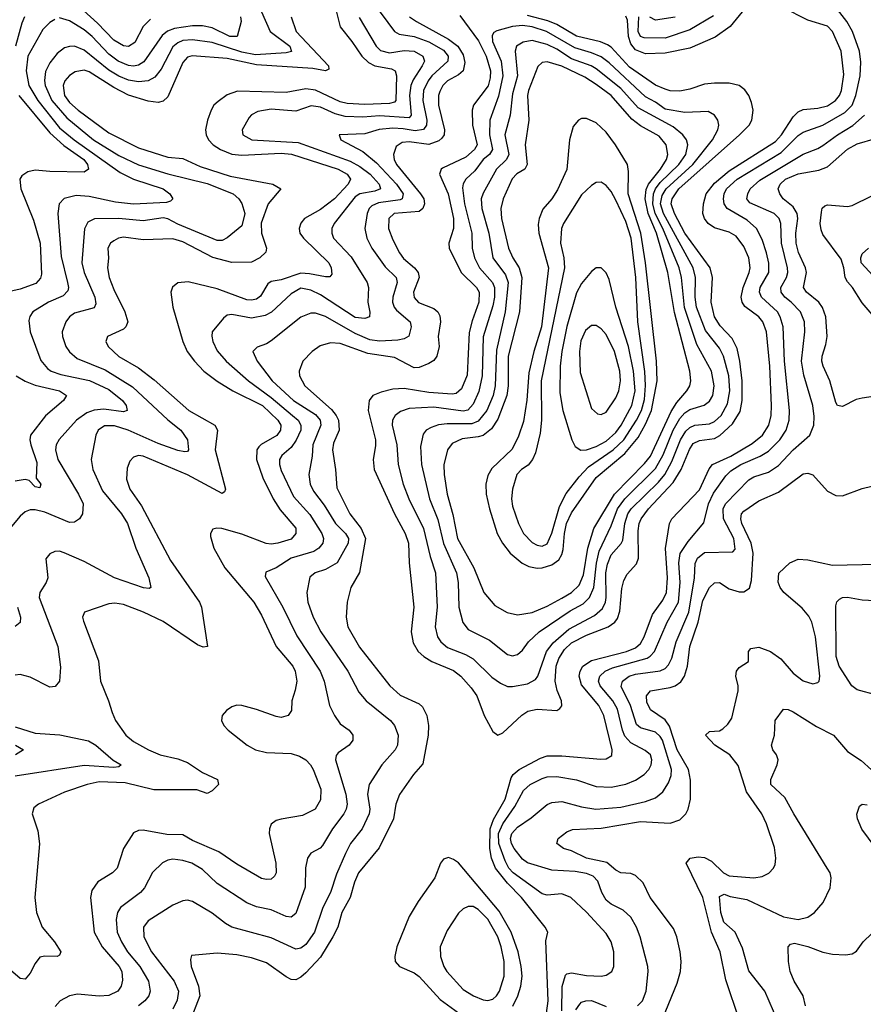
# Model space of a CAD drawing. Header units: inches. Extents: x 990535 to 1117859, y 769386 to 892122.
# Tile 391 of 656: x 1092648 to 1096075, y 781856 to 785858. Entities that reach past the tile are written whole.
import ezdxf

# ---------------------------------------------------------------- set-up
doc = ezdxf.new("R2010")
doc.units = ezdxf.units.IN
doc.header["$MEASUREMENT"] = 0
doc.layers.add('B0798', color=7, linetype='Continuous')

msp = doc.modelspace()

# ---------------------------------------------------------------- linework, layer by layer
at = {"layer": 'B0798', "color": 5}
for points, elevation in [([(1093179.8, 785860.2), (1093149.8, 785830.2), (1093115, 785765), (1093090, 785748.6), (1093070, 785751.1), (1093030, 785775.4), (1092963.4, 785843.4), (1092850, 785947.6)], 2720), ([(1094085, 785925), (1094171, 785810), (1094190, 785799.1), (1094250, 785789.8), (1094310, 785767.6), (1094370, 785733.9), (1094388.3, 785710), (1094386.8, 785690), (1094322.6, 785630), (1094307.2, 785610), (1094287.7, 785570), (1094285.1, 785530), (1094301.4, 785450), (1094300.8, 785430), (1094288.6, 785411.4), (1094253.8, 785406.2), (1094205, 785415), (1094163.3, 785416.7), (1094108.7, 785411.3), (1094050, 785393.7), (1093946, 785390), (1093952.9, 785370), (1094042.1, 785322.1), (1094096.6, 785276.6), (1094178.8, 785190), (1094205.8, 785150), (1094201.2, 785130), (1094193.7, 785126.3), (1094105.8, 785114.2), (1094078.3, 785101.7), (1094067.1, 785090), (1094059.9, 785070), (1094049.5, 785010), (1094058.3, 784970), (1094078.8, 784930), (1094133, 784853), (1094176.9, 784810), (1094181.8, 784790), (1094163.6, 784730), (1094162.8, 784710), (1094169.1, 784690), (1094178.1, 784678.1), (1094233.9, 784630), (1094238, 784610), (1094228.4, 784571.6), (1094210, 784560.5), (1094184.2, 784555.8), (1094110, 784550.9), (1094070, 784557.2), (1094010, 784582.2), (1093890, 784652), (1093850, 784665), (1093830, 784665.9), (1093790, 784649), (1093670, 784553), (1093650, 784540.3), (1093613, 784527), (1093594.9, 784510), (1093612.5, 784470), (1093673, 784390), (1093759.9, 784310), (1093850, 784253.1), (1093868.4, 784230), (1093870.5, 784210), (1093838.9, 784130), (1093835.7, 784084.3), (1093822.3, 784010), (1093827.6, 783970), (1093841.6, 783941.6), (1093885.3, 783885.3), (1093931, 783811), (1093971.3, 783770), (1093983.8, 783750), (1093981.9, 783730), (1093938.1, 783650), (1093890, 783623.8), (1093847.8, 783610), (1093827.1, 783592.9), (1093814.8, 783530), (1093817.7, 783490), (1093839.6, 783430), (1093871.1, 783370), (1093980.4, 783210), (1094025.5, 783125.5), (1094055.2, 783090), (1094153.8, 783010), (1094170.2, 782990), (1094185.3, 782950), (1094182.8, 782910), (1094173.7, 782890), (1094118.3, 782830), (1094068.1, 782750), (1094060.8, 782710), (1094070.6, 782650), (1094067.9, 782630), (1094038.4, 782570), (1093991.7, 782510), (1093970.7, 782469.3), (1093935.2, 782384.8), (1093910.1, 782310), (1093879, 782250), (1093845.7, 782150), (1093810, 782099.9), (1093790, 782084.7), (1093770, 782080.7), (1093670, 782126), (1093510, 782169.9), (1093484.4, 782184.4), (1093430, 782227), (1093350, 782274), (1093330, 782279.8), (1093310, 782277.2), (1093270, 782258.6), (1093170, 782195.4), (1093150.9, 782170), (1093151.7, 782130), (1093182.8, 782070), (1093276, 781950), (1093292.4, 781910), (1093287.6, 781872.4), (1093270, 781836.2)], 2860), ([(1093629.6, 785890), (1093665.3, 785810), (1093745.1, 785750), (1093751.6, 785728.4), (1093730, 785722.7), (1093605.2, 785714.8), (1093550, 785726.5), (1093430, 785765.6), (1093350, 785775.9), (1093310, 785772.9), (1093290, 785764.3), (1093270, 785747.7), (1093222.6, 785657.4), (1093196.3, 785623.8), (1093170, 785609.9), (1093130, 785605.9), (1093090, 785612.3), (1093050, 785628.8), (1093010, 785652.9), (1092910, 785734.8), (1092870.1, 785749.9), (1092850, 785749.3), (1092830, 785743.4), (1092799.7, 785720.3), (1092770, 785682), (1092753.2, 785646.8), (1092748.6, 785611.4), (1092751.4, 785590), (1092778.5, 785530), (1092839.2, 785459.2), (1092948, 785370), (1093050, 785305.9), (1093130, 785268.4), (1093250, 785231.9), (1093410, 785192.5), (1093514.7, 785150), (1093537.6, 785130), (1093550, 785110.3), (1093562.9, 785070), (1093550, 785019.6), (1093490, 784971.1), (1093470, 784961.2), (1093450, 784960.2), (1093290, 785026.3), (1093250, 785048.7), (1093230, 785052.5), (1093150, 785039.9), (1093050, 785049.6), (1092951.5, 785048.5), (1092924.9, 785035.1), (1092911.4, 785008.6), (1092900.1, 784870), (1092909.3, 784830), (1092952.9, 784730), (1092957.3, 784702.7), (1092950, 784687.2), (1092870, 784664.9), (1092850.2, 784650), (1092835.3, 784630), (1092820.9, 784590), (1092821.6, 784570), (1092835.3, 784530), (1092850, 784507.6), (1092881.3, 784481.3), (1092995.5, 784435.5), (1093106.1, 784366.1), (1093250, 784231.7), (1093303, 784190), (1093329.5, 784150), (1093334.2, 784110), (1093330, 784103.1), (1093318.6, 784101.4), (1093290, 784106.6), (1093210, 784135.4), (1093088.2, 784190), (1093032.6, 784207.4), (1092992.1, 784207.9), (1092966, 784190), (1092957, 784170), (1092938.5, 784070), (1092944.6, 784030), (1092983.6, 783943.6), (1093060.8, 783850), (1093086, 783810), (1093119.5, 783710), (1093172.9, 783590), (1093180.5, 783550), (1093173.7, 783546.3), (1093150.9, 783549.1), (1093033.1, 783590), (1092910, 783655.4), (1092828.2, 783691.8), (1092810, 783697.6), (1092790, 783697), (1092770, 783687), (1092753.8, 783666.2), (1092761.6, 783590), (1092755.9, 783570), (1092729.2, 783530), (1092727, 783510), (1092803.2, 783310), (1092813.8, 783226.2), (1092810, 783169.3), (1092792.2, 783147.8), (1092770, 783145.7), (1092690, 783185.3), (1092650, 783196), (1092630, 783193.7)], 2760), ([(1093929, 785910), (1093950, 785828.6), (1093997.4, 785770), (1094037.7, 785710), (1094064.4, 785684.4), (1094090, 785670.7), (1094158.1, 785658.1), (1094173.6, 785650), (1094178.3, 785630), (1094175.5, 785530), (1094170, 785522.8), (1094150, 785517.4), (1094050, 785513.7), (1093977.9, 785517.9), (1093950, 785524.4), (1093850, 785571), (1093810, 785576.6), (1093730, 785562.6), (1093532.1, 785567.9), (1093490, 785552.3), (1093454.1, 785525.9), (1093437.1, 785510), (1093425, 785490), (1093410.5, 785449.5), (1093402.9, 785410), (1093405, 785390), (1093415.1, 785370), (1093434.4, 785350), (1093463.4, 785330), (1093510, 785312.1), (1093550, 785307.5), (1093710, 785315.4), (1093751.5, 785311.5), (1093942.2, 785250), (1093977.5, 785230), (1093991.4, 785210), (1093981.7, 785190), (1093927.3, 785130), (1093870, 785086.9), (1093804.9, 785050), (1093790, 785031.3), (1093783.5, 785010), (1093785.4, 784990), (1093801.3, 784970), (1093903.7, 784870), (1093913.1, 784850), (1093915.8, 784824.2), (1093907.2, 784812.8), (1093890, 784812.5), (1093825.7, 784825.7), (1093790, 784827.4), (1093710, 784800.8), (1093670, 784794.3), (1093655.4, 784784.6), (1093625.8, 784734.2), (1093610, 784722.4), (1093590, 784717.6), (1093570, 784719.2), (1093450, 784764.3), (1093332.3, 784792.3), (1093290, 784788.3), (1093268.9, 784771.1), (1093262, 784750), (1093270.1, 784690), (1093310.7, 784550), (1093327.7, 784510), (1093357.6, 784470), (1093396.4, 784430), (1093449.5, 784389.5), (1093513.1, 784350), (1093634.1, 784290), (1093696.9, 784230), (1093708.4, 784210), (1093707.3, 784190), (1093692.5, 784167.5), (1093628.2, 784131.8), (1093618.6, 784121.4), (1093610.5, 784109.5), (1093609.3, 784070), (1093635.8, 783995.8), (1093678.1, 783910), (1093705.5, 783865.5), (1093770, 783792), (1093770, 783769.8), (1093750, 783746.9), (1093697, 783730), (1093670, 783726.9), (1093649.3, 783729.3), (1093550, 783766.4), (1093469.5, 783790.5), (1093448.3, 783791.7), (1093433, 783787), (1093423.2, 783770), (1093422.9, 783757.1), (1093436.8, 783710), (1093480.6, 783630), (1093598.7, 783490), (1093630, 783438), (1093690.1, 783310), (1093757.6, 783230), (1093766.6, 783210), (1093773.8, 783170), (1093767.3, 783132.7), (1093752.7, 783090), (1093751.8, 783050), (1093739, 783030), (1093710, 783022.5), (1093690, 783026), (1093610, 783054.5), (1093550, 783071), (1093530, 783071.4), (1093510, 783064.7), (1093488, 783050), (1093470.5, 783030), (1093467, 783010), (1093476.5, 782990), (1093494.9, 782970), (1093571.2, 782910), (1093605.3, 782890), (1093650, 782879.6), (1093750, 782875.2), (1093784.3, 782864.3), (1093810, 782850.1), (1093829.5, 782830), (1093839.8, 782810), (1093871.2, 782730), (1093870, 782687.3), (1093847.6, 782650), (1093796.5, 782623.5), (1093710, 782609.1), (1093690, 782602.9), (1093670, 782588), (1093662.3, 782570), (1093661.1, 782550), (1093688.8, 782430), (1093689.3, 782390.7), (1093683, 782377), (1093670, 782364.8), (1093650, 782362.9), (1093630, 782367.3), (1093530, 782425.2), (1093456.4, 782476.4), (1093350, 782521.8), (1093310, 782545.6), (1093245.7, 782545.7), (1093150, 782564.5), (1093130, 782563.2), (1093110, 782552.9), (1093070.1, 782489.9), (1093044.2, 782410), (1093024.6, 782390), (1092965.6, 782354.4), (1092941.5, 782318.5), (1092935.1, 782290), (1092951, 782150), (1092982.7, 782090), (1093052.1, 782010), (1093062.7, 781990), (1093066.1, 781953.9), (1093060.1, 781930), (1093046.2, 781910), (1093010, 781892.5), (1092970.1, 781889.9), (1092883, 781897), (1092850, 781890), (1092811.8, 781870), (1092792.2, 781847.8)], 2820), ([(1094435.4, 785875.4), (1094511.8, 785771.8), (1094542.1, 785710), (1094559.7, 785650), (1094558.8, 785621.2), (1094550.4, 785589.6), (1094491.9, 785510), (1094486.4, 785490), (1094487.9, 785430), (1094506.3, 785350), (1094495.4, 785330), (1094460.5, 785299.5), (1094365.8, 785254.2), (1094360.1, 785250), (1094352.9, 785230), (1094388.4, 785150), (1094409.8, 785050), (1094410.4, 785009.6), (1094390.7, 784950), (1094393, 784930), (1094441.6, 784830), (1094503.4, 784770), (1094514.6, 784750), (1094513.2, 784710), (1094485.5, 784634.5), (1094474, 784586), (1094466.1, 784413.9), (1094442.5, 784357.5), (1094420.9, 784339.1), (1094404.2, 784335.8), (1094310, 784343.3), (1094210, 784358.4), (1094164.2, 784355.8), (1094115.6, 784344.4), (1094082.2, 784330), (1094067.1, 784310), (1094063.4, 784270), (1094093.2, 784150), (1094093.8, 784126.2), (1094083.1, 784070), (1094088, 784030), (1094170.1, 783850.1), (1094214.3, 783770), (1094227.2, 783730), (1094229.6, 783650), (1094248.3, 783470), (1094238.6, 783370), (1094245.8, 783325.8), (1094266.2, 783290), (1094289.2, 783269.2), (1094322.3, 783250), (1094410, 783212.6), (1094439.2, 783190), (1094482.5, 783142.5), (1094505, 783110), (1094534, 783030), (1094570, 782964.4), (1094590, 782950.3), (1094610, 782959.7), (1094688, 783032), (1094712.3, 783047.7), (1094750, 783055.2), (1094829.2, 783050.8), (1094842.1, 783057.9), (1094850.4, 783069.6), (1094848.3, 783090), (1094831.3, 783131.3), (1094823.6, 783170), (1094827.8, 783230), (1094838.3, 783261.7), (1094861.6, 783298.4), (1094890, 783325.3), (1094950, 783357.1), (1095037.7, 783390), (1095065.6, 783410), (1095075.7, 783424.3), (1095086.3, 783453.7), (1095094.4, 783545.6), (1095101.7, 783578.3), (1095115.9, 783604.1), (1095153.2, 783646.8), (1095161.2, 783670), (1095159.7, 783780.3), (1095164.4, 783810), (1095172.8, 783830), (1095202.5, 783870), (1095302.7, 783977.3), (1095335, 784030), (1095368.3, 784111.7), (1095384.3, 784135.7), (1095410, 784148), (1095470, 784156.1), (1095492.3, 784167.7), (1095544.1, 784215.9), (1095574.2, 784265.8), (1095583.2, 784310), (1095582.7, 784390), (1095573.9, 784470), (1095562.1, 784522.1), (1095542.1, 784562.1), (1095493.2, 784613.2), (1095470.9, 784650.9), (1095457.3, 784710), (1095461.6, 784810), (1095452.3, 784850), (1095350, 784990.6), (1095307.2, 785070), (1095294.5, 785110), (1095298.3, 785130), (1095325.6, 785170), (1095571.4, 785390), (1095610.5, 785430), (1095622.4, 785450), (1095627.2, 785490), (1095621.3, 785521.3), (1095609.9, 785549.9), (1095593.5, 785573.5), (1095569.9, 785589.9), (1095530, 785600.5), (1095470, 785600.7), (1095430, 785596.1), (1095370, 785576.1), (1095330, 785568), (1095290, 785569.5), (1095270, 785575.1), (1095230, 785591.7), (1095124.5, 785664.5), (1095050, 785746.6), (1095036, 785756), (1095007.4, 785767.4), (1094910, 785790.5), (1094830, 785837.9), (1094793, 785853), (1094710, 785874.5)], 2920), ([(1094783.7, 781790), (1094794.5, 781870), (1094785.8, 782114.2), (1094793, 782150), (1094783.1, 782170), (1094686.9, 782290), (1094630, 782348.7), (1094580.2, 782410), (1094563.8, 782450), (1094557.6, 782490), (1094558.8, 782570), (1094573.1, 782606.9), (1094620.1, 782690), (1094643.9, 782776.1), (1094652.2, 782790), (1094677, 782810), (1094763.3, 782856.7), (1094790, 782865.6), (1094850, 782865.8), (1095008, 782852), (1095030, 782853.5), (1095052.7, 782867.3), (1095054.3, 782890), (1095021.2, 783030), (1095000.9, 783070), (1094930, 783154.9), (1094920.4, 783190), (1094924, 783210), (1094936.1, 783230), (1094970, 783253.2), (1095113.2, 783290), (1095150, 783304.8), (1095170, 783322.7), (1095184.9, 783350), (1095219.1, 783440.9), (1095260.6, 783499.4), (1095274.7, 783530), (1095279.6, 783590), (1095270.8, 783709.2), (1095287.9, 783810), (1095297.1, 783830), (1095410, 783947.8), (1095448.1, 784031.9), (1095462.6, 784050), (1095536.4, 784083.6), (1095623.8, 784136.2), (1095664.9, 784170), (1095691.5, 784210), (1095701, 784250), (1095702.1, 784290), (1095695.6, 784450), (1095681, 784590), (1095666.4, 784630), (1095650.2, 784650.2), (1095593, 784693), (1095582.9, 784710), (1095578.9, 784730), (1095586.4, 784770), (1095611.5, 784830), (1095615, 784850), (1095609.5, 784890), (1095590, 784936.8), (1095557.8, 784977.8), (1095530, 784994.3), (1095470, 785011.5), (1095444.5, 785030), (1095429.7, 785049.7), (1095423.5, 785070), (1095425, 785110), (1095436.7, 785150), (1095470, 785194), (1095530, 785243.6), (1095717.5, 785362.5), (1095742.7, 785390), (1095790, 785463.8), (1095810, 785483.4), (1095830, 785493.3), (1095890, 785498.2), (1095930, 785507.5), (1095962.5, 785530), (1095978, 785550), (1095986.2, 785570), (1095995.5, 785635.5), (1095984.4, 785730), (1095950, 785810.6), (1095930, 785831.3), (1095850, 785855.6), (1095747.5, 785907.5)], 2880), ([(1094850.2, 781830), (1094851.7, 781928.3), (1094865, 781975), (1094870, 781980.6), (1094890, 781984.5), (1094950, 781973.3), (1095010, 781970.7), (1095030, 781974.4), (1095053.2, 781990), (1095061.7, 782010), (1095061.7, 782070), (1095050, 782109.7), (1095030, 782144.1), (1094950, 782230.6), (1094886.2, 782290), (1094850, 782305.7), (1094790, 782300.4), (1094770, 782305.9), (1094651.9, 782390), (1094634.8, 782410), (1094619.7, 782439.7), (1094594.7, 782510), (1094593.1, 782550), (1094610, 782589.2), (1094659.7, 782660.3), (1094694.3, 782725.7), (1094722, 782750), (1094770, 782774.5), (1094790, 782781), (1094830, 782781.6), (1094910, 782768.1), (1094990, 782740.8), (1095050, 782738.9), (1095110, 782751.1), (1095150, 782767.1), (1095184.2, 782790), (1095203.4, 782810), (1095213.7, 782830), (1095216.2, 782850), (1095209.8, 782870), (1095188.2, 782888.2), (1095130, 782919.2), (1095106.4, 782946.4), (1095096.3, 782970), (1095075.9, 783055.9), (1095057, 783090), (1095006.3, 783150), (1094999, 783170), (1095003.9, 783190), (1095026.1, 783210), (1095056.2, 783223.8), (1095196.3, 783263.7), (1095209.2, 783270.8), (1095226.9, 783290), (1095277.8, 783410), (1095323.8, 783490), (1095330.2, 783570), (1095325, 783650), (1095331.3, 783688.7), (1095363, 783737), (1095427.2, 783812.8), (1095446.5, 783890), (1095466.7, 783933.3), (1095516.4, 784003.6), (1095536.2, 784023.8), (1095577.5, 784050), (1095656.4, 784083.6), (1095690, 784104.2), (1095735.8, 784150), (1095761.5, 784190), (1095773.3, 784230), (1095775.3, 784270), (1095754.2, 784470), (1095749.2, 784610), (1095737.4, 784650), (1095725.8, 784670), (1095661.1, 784730), (1095653.3, 784750), (1095656.5, 784770), (1095690.7, 784830), (1095691.6, 784868.4), (1095681.9, 784910), (1095664.5, 784964.5), (1095640.7, 785010), (1095603, 785043), (1095522.1, 785090), (1095509.4, 785110), (1095506.9, 785130), (1095509.1, 785150), (1095519.1, 785170), (1095562.1, 785210), (1095741.6, 785318.4), (1095810, 785386.8), (1095830, 785400.3), (1095910, 785428.9), (1095999.2, 785480.8), (1096030, 785510), (1096045, 785550), (1096061.4, 785630), (1096064.8, 785684.8), (1096059.9, 785730), (1096030.7, 785810), (1096007.4, 785850), (1095970, 785900.1)], 2860), ([(1095582.3, 785890), (1095533.6, 785830), (1095472.9, 785787.1), (1095370, 785742.6), (1095270, 785722.6), (1095190, 785718.9), (1095150, 785735.3), (1095130, 785760.3), (1095120.5, 785790), (1095116.3, 785856.3), (1095110, 785872)], 2880), ([(1095465.9, 785874.1), (1095370, 785816.2), (1095270, 785783.6), (1095184.9, 785784.9), (1095170, 785789.5), (1095160.5, 785810), (1095162.6, 785870)], 2860), ([(1092790, 785859.4), (1092770, 785846.6), (1092741.2, 785818.8), (1092681, 785710), (1092673.6, 785650), (1092684.5, 785590), (1092720.9, 785530), (1092810, 785419.1), (1092869.3, 785370), (1093056.4, 785236.4), (1093110, 785210.4), (1093231.1, 785170), (1093257.6, 785150), (1093270.3, 785130), (1093260, 785120), (1093244.8, 785115.2), (1093110, 785108.2), (1093036.7, 785116.7), (1092930, 785139.9), (1092877, 785143), (1092828.9, 785131.1), (1092808.4, 785110), (1092803.1, 785070), (1092815.8, 784895.8), (1092842.6, 784790), (1092846.3, 784770), (1092843.8, 784756.2), (1092824.3, 784735.7), (1092765.2, 784710), (1092701.2, 784670), (1092688.5, 784651.5), (1092684.8, 784635.2), (1092690.1, 784590), (1092733.3, 784473.3), (1092760.3, 784440.3), (1092775.5, 784430), (1092815.4, 784415.4), (1092931.1, 784391.1), (1093010, 784355.6), (1093065.4, 784310), (1093080.4, 784290), (1093084, 784270), (1093070, 784264.3), (1092990, 784275.7), (1092950, 784270.6), (1092919.9, 784260.1), (1092879.1, 784230), (1092808.1, 784151.9), (1092796.6, 784130), (1092792.7, 784110), (1092802.5, 784070), (1092886.8, 783930), (1092905, 783890), (1092902.5, 783850), (1092890.7, 783829.3), (1092870, 783815.9), (1092850, 783814.3), (1092750, 783855.8), (1092710, 783866.6), (1092690, 783866.6), (1092670, 783858), (1092650, 783840.2), (1092607.8, 783790)], 2740), ([(1093750.1, 785870), (1093771.3, 785810), (1093902.1, 785670), (1093903, 785657), (1093890.4, 785649.6), (1093839.1, 785659.1), (1093610, 785674.2), (1093490, 785700), (1093348.3, 785711.7), (1093330, 785705.8), (1093310, 785683.9), (1093250, 785544.8), (1093230, 785527.2), (1093210, 785522), (1093170, 785526.9), (1093090, 785551.2), (1093030, 785582.2), (1092930, 785646.4), (1092910, 785653), (1092873.8, 785646.2), (1092850, 785631.1), (1092831.7, 785610), (1092824.2, 785590), (1092830.1, 785550), (1092850, 785521.6), (1092885.1, 785490), (1093010, 785397.6), (1093130, 785337.1), (1093250, 785299.2), (1093310, 785293.6), (1093380.8, 785260.8), (1093502.6, 785222.6), (1093675.5, 785190), (1093709, 785170), (1093657.2, 785110), (1093629.4, 785030.6), (1093630, 784990), (1093650.5, 784930), (1093647.1, 784912.9), (1093624, 784890), (1093590, 784873), (1093510, 784871), (1093431.9, 784891.9), (1093310, 784954.9), (1093270, 784968), (1093150, 784963.6), (1093070, 784974.7), (1093049.7, 784970.3), (1093030, 784959.6), (1093017.1, 784950), (1093005.6, 784930), (1093009.2, 784889.2), (1093005.1, 784850), (1093011.7, 784810), (1093030, 784761.3), (1093075.4, 784670), (1093086.7, 784630), (1093079, 784610), (1093070, 784600.3), (1093004.2, 784570), (1092998, 784550), (1093007.3, 784530), (1093050, 784489.6), (1093130, 784443.6), (1093193.9, 784393.9), (1093334.4, 784270), (1093441.2, 784210), (1093452, 784190), (1093442.2, 784110), (1093483.5, 783950), (1093480.3, 783939.7), (1093470, 783931.8), (1093330, 784007.7), (1093150, 784084.7), (1093130, 784087), (1093110, 784080.4), (1093095.8, 784064.2), (1093084.9, 784035.1), (1093081.7, 783990), (1093095.5, 783950), (1093142.4, 783882.4), (1093260.3, 783660.3), (1093378, 783490), (1093386.5, 783470), (1093410.1, 783309.9), (1093392.8, 783307.2), (1093370, 783317.2), (1093230, 783412.3), (1093151, 783450), (1093070, 783481.7), (1093033.7, 783486.3), (1093010, 783484), (1092910.8, 783450), (1092903.2, 783430), (1092906.4, 783413.6), (1092967.8, 783252.2), (1092976.6, 783170), (1093009.2, 783090), (1093022.8, 783042.8), (1093037.3, 783010), (1093079.2, 782950), (1093110, 782923.7), (1093171.5, 782890), (1093218.3, 782870), (1093290, 782853.5), (1093330, 782838.7), (1093390, 782798.4), (1093452, 782770), (1093455.2, 782750), (1093430, 782723.9), (1093410, 782713.2), (1093367.3, 782727.3), (1093192.7, 782727.3), (1093076.2, 782756.2), (1092970, 782759.9), (1092921.3, 782750), (1092830, 782717.9), (1092724.4, 782670), (1092705.4, 782654.6), (1092698, 782630), (1092721.6, 782561.6), (1092728.2, 782508.2), (1092709.5, 782290), (1092715.6, 782230), (1092739.5, 782170), (1092789.5, 782110), (1092814.4, 782070), (1092810, 782055.6), (1092800.7, 782050), (1092750, 782051.5), (1092730, 782047.7), (1092710, 782022.5), (1092690, 781982.6), (1092670, 781958.5), (1092650, 781960.6), (1092610, 781994.8)], 2780), ([(1092667.9, 785870), (1092656.5, 785843.5), (1092631.3, 785750)], 2720), ([(1093544.6, 785870), (1093547.3, 785850), (1093531.5, 785790), (1093501.5, 785790), (1093430, 785824.7), (1093390, 785833.4), (1093350, 785833.5), (1093277.3, 785822.7), (1093248.9, 785811.1), (1093226.3, 785793.7), (1093152.6, 785687.4), (1093130, 785672.7), (1093110, 785668.7), (1093090, 785671.3), (1093048.4, 785690), (1093010, 785718.1), (1092941.7, 785790), (1092910, 785816.2), (1092850, 785853.9), (1092810, 785864.9)], 2740), ([(1094026.7, 785866.7), (1094096.4, 785750), (1094113.3, 785733.3), (1094150, 785723.6), (1094210, 785733.3), (1094250, 785730.4), (1094285.7, 785710), (1094291.7, 785690), (1094283.3, 785670), (1094246, 785614), (1094236.1, 785590), (1094231.3, 785550), (1094238.5, 785470), (1094230, 785458.9), (1094110, 785466.9), (1094042.2, 785462.2), (1093970, 785464.9), (1093930, 785474.8), (1093870, 785503.1), (1093831.8, 785508.2), (1093770, 785485.8), (1093670, 785494.5), (1093614.6, 785485.4), (1093589, 785471), (1093579.6, 785460.4), (1093551.7, 785410), (1093554, 785390), (1093590.4, 785370), (1093778.5, 785358.5), (1093990, 785282.6), (1094030, 785261.6), (1094071.9, 785230), (1094108.4, 785190), (1094113, 785170), (1094090, 785161.4), (1094030, 785150.5), (1094010, 785137.9), (1093925, 785030), (1093916.1, 785010), (1093915.9, 784990), (1093923, 784970), (1093993.7, 784893.7), (1094059.8, 784790), (1094065.1, 784770), (1094061.9, 784710), (1094070.1, 784669.9), (1094068.8, 784650), (1094050, 784643), (1094010, 784648), (1093870, 784740.1), (1093830, 784758.6), (1093790, 784766.8), (1093750, 784744.2), (1093670.1, 784669.9), (1093644.6, 784655.4), (1093590, 784644.4), (1093510, 784659.6), (1093490, 784656.8), (1093475.2, 784644.8), (1093430.1, 784590), (1093427.7, 784572.3), (1093432.6, 784550), (1093450, 784512.4), (1093486.7, 784470), (1093577.1, 784390), (1093670, 784322.1), (1093756.5, 784250), (1093778.8, 784230), (1093790.1, 784210.1), (1093789.7, 784190), (1093771.5, 784148.5), (1093750, 784119.9), (1093712.9, 784087.1), (1093703.6, 784070), (1093703.3, 784050), (1093710, 784025.8), (1093760.1, 783920.1), (1093826.5, 783846.5), (1093875.5, 783770), (1093882.4, 783750), (1093879.4, 783730), (1093863.5, 783710), (1093842.9, 783697.1), (1093750.2, 783670), (1093690, 783629.8), (1093647.1, 783612.9), (1093644.8, 783595.2), (1093716.1, 783470), (1093774, 783354), (1093868.1, 783210), (1093884.1, 783170), (1093907, 783070), (1093927.1, 783030), (1093950, 782996.5), (1093986.3, 782970), (1094001.3, 782950), (1094001.5, 782930), (1093986, 782910), (1093941.7, 782878.3), (1093933.2, 782866.8), (1093931.1, 782850), (1093972.9, 782710), (1093977.8, 782670), (1093974, 782650), (1093965, 782630), (1093918.8, 782570), (1093877.9, 782502.1), (1093868.5, 782491.5), (1093830.1, 782469.9), (1093816.9, 782450), (1093809, 782411), (1093807.9, 782332.1), (1093770, 782225.1), (1093750, 782210.7), (1093730, 782212.6), (1093670, 782239.6), (1093610, 782253), (1093570, 782268), (1093450, 782346.6), (1093390, 782403.8), (1093347.1, 782430), (1093310, 782441.2), (1093270, 782445.6), (1093250, 782442), (1093228.6, 782431.4), (1093187.7, 782392.3), (1093155.1, 782330), (1093138.2, 782310), (1093056.8, 782250), (1093045.4, 782230), (1093039.6, 782200.4), (1093043.1, 782150), (1093061.3, 782110), (1093085.4, 782070), (1093135.7, 782010), (1093170.7, 781950), (1093178.5, 781910), (1093172.2, 781890), (1093156.3, 781870), (1093131, 781850)], 2840), ([(1094231.3, 785870), (1094259.8, 785850), (1094390, 785778.9), (1094427.9, 785750), (1094450, 785715.7), (1094456.4, 785683.6), (1094448.7, 785650), (1094430, 785634.5), (1094385.1, 785610), (1094366.4, 785590), (1094354.3, 785565.7), (1094349.7, 785550), (1094348.8, 785510), (1094373.2, 785410), (1094371.6, 785390), (1094363, 785377), (1094350, 785365.3), (1094310, 785351.3), (1094230, 785361.2), (1094201.3, 785358.7), (1094177.7, 785342.3), (1094166.8, 785310), (1094169.6, 785290), (1094178.8, 785270), (1094276.4, 785150), (1094289.7, 785130), (1094292.6, 785110), (1094285.1, 785090), (1094270, 785078.2), (1094169.3, 785070), (1094147.2, 785050), (1094145.9, 785010), (1094163.1, 784963.1), (1094190.6, 784910), (1094207.4, 784887.4), (1094251.2, 784850), (1094267.2, 784830), (1094270.1, 784810), (1094247.6, 784750), (1094250, 784729.3), (1094268.2, 784708.2), (1094330, 784683.6), (1094346.8, 784670), (1094354.7, 784654.7), (1094357.9, 784630), (1094347.3, 784570), (1094351.2, 784530), (1094341.8, 784490), (1094330, 784472.7), (1094310, 784460.9), (1094270, 784444.4), (1094250, 784442.9), (1094170, 784484.6), (1094061.8, 784501.8), (1093950, 784541.4), (1093910, 784544.7), (1093867.8, 784532.2), (1093836.5, 784510), (1093798.4, 784470), (1093783.2, 784430), (1093784, 784410), (1093805.5, 784370), (1093913.8, 784273.8), (1093933.2, 784250), (1093942.6, 784230), (1093945.3, 784190), (1093923.2, 784136.8), (1093918.1, 784110), (1093930.9, 784030), (1093935.5, 783955.5), (1093988.7, 783850), (1094035.2, 783790), (1094052.6, 783750), (1094028.1, 783611.9), (1093993.5, 783550), (1093978.1, 783490), (1093974.5, 783430), (1093980.7, 783390), (1094028.4, 783308.4), (1094150.8, 783150.8), (1094193.2, 783113.2), (1094270, 783077.2), (1094284.7, 783064.7), (1094301.2, 783030), (1094307.9, 782990), (1094307.4, 782950), (1094285.9, 782834.1), (1094247.6, 782790), (1094190.6, 782709.4), (1094175.3, 782670), (1094166.3, 782610), (1094107.5, 782492.5), (1094024.7, 782390), (1094007.9, 782352.1), (1093990.1, 782289.9), (1093957.1, 782230), (1093939.8, 782170), (1093920.5, 782130), (1093870, 782048.1), (1093810, 781984.2), (1093790, 781966.5), (1093770, 781956.3), (1093750, 781957.4), (1093730, 781968.1), (1093650, 782024.5), (1093590, 782045), (1093530, 782057.3), (1093450, 782063.9), (1093346, 782054), (1093341.6, 782038.4), (1093344.8, 782010), (1093374.4, 781930), (1093379.6, 781890), (1093337.5, 781782.5)], 2880), ([(1095310, 785867.7), (1095230, 785856), (1095207.9, 785867.9)], 2840), ([(1092644.3, 785550), (1092770, 785398.1), (1092826.5, 785346.5), (1092908.8, 785290), (1092923, 785270), (1092927.8, 785250), (1092910, 785238.9), (1092770, 785241.1), (1092710, 785246.7), (1092680.6, 785239.4), (1092656.1, 785223.9), (1092648.5, 785210), (1092652.3, 785170), (1092703.8, 785043.8), (1092730.7, 784950), (1092736.1, 784823.9), (1092731.9, 784808.1), (1092713.7, 784786.3), (1092650, 784762.2), (1092590, 784749.9)], 2720), ([(1095158, 781850), (1095178.1, 781870), (1095193, 781910), (1095201.5, 781990), (1095199.1, 782010), (1095168.6, 782130), (1095153.4, 782170), (1095129.9, 782209.9), (1095099.2, 782239.2), (1095050, 782263.8), (1095030, 782279.5), (1095012.5, 782310), (1094996.3, 782356.3), (1094977, 782377), (1094950, 782388.1), (1094904.6, 782395.4), (1094810, 782400.8), (1094710, 782431.1), (1094690, 782445.5), (1094656.8, 782490), (1094646.1, 782510), (1094641.9, 782530), (1094647.6, 782550), (1094670, 782576.1), (1094725.3, 782614.7), (1094790, 782668.6), (1094810, 782676.8), (1094850, 782680.7), (1094930, 782658.3), (1094988.9, 782648.9), (1095090, 782657), (1095190, 782680.6), (1095230, 782695.6), (1095260, 782720), (1095284, 782756), (1095294.4, 782785.6), (1095296, 782810), (1095258.7, 782930), (1095250, 782945.2), (1095230, 782962.3), (1095170, 782980.1), (1095153.3, 782993.3), (1095129.4, 783070), (1095091.6, 783148.4), (1095096.2, 783170), (1095124.3, 783190), (1095150, 783198.5), (1095250, 783212), (1095270, 783221.7), (1095284, 783236), (1095296.8, 783263.2), (1095314.8, 783330), (1095365.8, 783450), (1095389, 783590), (1095392, 783648), (1095401.7, 783670), (1095430, 783692.5), (1095545.1, 783694.9), (1095554.3, 783705.7), (1095548.8, 783750), (1095506.5, 783830), (1095506, 783870), (1095514.5, 783890), (1095610, 783988.4), (1095630, 783999.4), (1095690, 784019), (1095730, 784045.9), (1095790, 784109.5), (1095857.8, 784170), (1095873.9, 784210), (1095875.1, 784244.9), (1095869.4, 784290), (1095833.5, 784413.5), (1095823.9, 784470), (1095836.9, 784590), (1095836.4, 784630), (1095819.1, 784670), (1095781.6, 784710), (1095756.2, 784730), (1095741.7, 784750), (1095740.1, 784770), (1095762.2, 784810), (1095767.7, 784830), (1095766.7, 784850), (1095742.4, 784950), (1095740.1, 785030), (1095733.5, 785050), (1095712.5, 785070), (1095613.4, 785113.4), (1095602.2, 785130), (1095605.2, 785150), (1095614.8, 785170), (1095654.6, 785205.4), (1095830, 785311), (1095890, 785334), (1095910, 785346.1), (1095970, 785390.5), (1096032.5, 785427.5), (1096079.7, 785470)], 2840), ([(1096150, 784332.2), (1096070, 784319.9), (1096046.2, 784313.8), (1095990, 784285.5), (1095970, 784289.8), (1095962.8, 784302.8), (1095938.4, 784390), (1095911.1, 784450), (1095906.7, 784470), (1095907.8, 784490), (1095922.7, 784537.3), (1095927.6, 784570), (1095922, 784650), (1095908.7, 784688.7), (1095894.8, 784710), (1095843.4, 784750), (1095832.5, 784770), (1095843.6, 784830), (1095840.5, 784850), (1095811.3, 784911.3), (1095801.7, 784950), (1095800.7, 784990), (1095809.1, 785050), (1095806.6, 785070), (1095790, 785097.7), (1095749.2, 785130), (1095735.2, 785150), (1095728.7, 785170), (1095737.5, 785190), (1095758.2, 785210), (1095810, 785232), (1095893.9, 785246.1), (1095930, 785259.4), (1096010, 785332.3), (1096050, 785352.8), (1096124.7, 785375.3)], 2820), ([(1096118.7, 784650), (1096070, 784706.9), (1096030.3, 784770), (1096010, 784792.5), (1096001.6, 784810), (1095996.2, 784850), (1095984.4, 784884.4), (1095910, 784985), (1095903.3, 785003.3), (1095900.1, 785030), (1095904.4, 785075.6), (1095907.6, 785092.4), (1095918, 785102), (1095930, 785104.9), (1096010, 785099.2), (1096030, 785102.9), (1096110, 785142.4)], 2780), ([(1096130, 784800.9), (1096065.6, 784870), (1096064.5, 784890), (1096070, 784906.4), (1096095.8, 784930)], 2760), ([(1092633.2, 784410), (1092670, 784388.2), (1092710, 784373.2), (1092808.9, 784350), (1092838, 784330), (1092826, 784310), (1092752, 784248), (1092691.5, 784170), (1092688.7, 784150), (1092692.5, 784130), (1092718.1, 784058.1), (1092715.1, 783995.1), (1092733.4, 783970), (1092730, 783956), (1092710, 783959.7), (1092685.8, 783985.8), (1092670, 783989.8), (1092630, 783982.8)], 2720), ([(1095260, 781800), (1095318.5, 781941.5), (1095332.5, 781990), (1095334.6, 782030), (1095330.4, 782070), (1095317.5, 782130), (1095304.3, 782164.3), (1095209.1, 782290), (1095180.7, 782350), (1095150, 782379.9), (1095130, 782388.3), (1095090, 782390.5), (1095070, 782400.8), (1095032.3, 782432.3), (1094949.7, 782449.7), (1094890, 782479.9), (1094856.3, 782490), (1094829.7, 782510), (1094835.1, 782530), (1094870, 782557.1), (1094893.2, 782566.8), (1095010, 782572.5), (1095170, 782598.9), (1095290, 782591.8), (1095330, 782605.5), (1095353.2, 782630), (1095363.4, 782650), (1095372.5, 782690), (1095372.8, 782767.2), (1095364.8, 782810), (1095318.7, 782890), (1095287.3, 782987.3), (1095270, 783012.4), (1095210, 783052.9), (1095196.1, 783083.9), (1095194.6, 783110), (1095209.9, 783130.1), (1095290, 783143.4), (1095310, 783151.1), (1095332.9, 783167.1), (1095348.5, 783190), (1095360.1, 783230), (1095369.9, 783310), (1095404.2, 783410), (1095423, 783497), (1095450, 783550.2), (1095470, 783568.8), (1095490, 783570.1), (1095530, 783544.7), (1095570, 783533.2), (1095590, 783532.3), (1095612.9, 783547.1), (1095621.3, 783578.7), (1095628, 783690), (1095618.6, 783730), (1095581.7, 783810), (1095576.8, 783830), (1095580.6, 783850), (1095590, 783860.9), (1095650, 783903.1), (1095730, 783937.4), (1095830, 784012.9), (1095850, 784015.5), (1095870, 784007.6), (1095930, 783941.2), (1095963.8, 783923.8), (1095990, 783922.5), (1096070, 783952.8), (1096110, 783961.8)], 2820), ([(1095572.1, 781790), (1095516.3, 781956.3), (1095493.4, 782070), (1095458.6, 782150), (1095423.5, 782290), (1095354.6, 782430), (1095371.1, 782450), (1095404.4, 782455.6), (1095430, 782453), (1095458, 782438), (1095507.5, 782390), (1095530, 782378.1), (1095630, 782369.6), (1095664.3, 782375.7), (1095691.2, 782388.8), (1095710.6, 782409.4), (1095716.2, 782423.8), (1095719.3, 782450), (1095714.2, 782494.2), (1095681.4, 782590), (1095662.1, 782630), (1095599.8, 782719.8), (1095567, 782827), (1095532.1, 782870), (1095471.3, 782910), (1095433.1, 782950), (1095450, 782964.5), (1095490, 782968), (1095504.3, 782975.7), (1095525, 782995), (1095540.2, 783019.8), (1095566.8, 783130), (1095566.9, 783150), (1095556.7, 783190), (1095559.5, 783210), (1095570, 783224.5), (1095608.7, 783250), (1095608.3, 783290), (1095618, 783302), (1095650, 783307.9), (1095698.2, 783290), (1095740.1, 783260.1), (1095790, 783202.5), (1095830, 783171.2), (1095870, 783159.1), (1095890, 783163.7), (1095895.4, 783170), (1095898.4, 783190), (1095880.9, 783350), (1095866.2, 783410), (1095853.7, 783433.7), (1095826.9, 783466.9), (1095751.7, 783530), (1095737.4, 783550), (1095728.3, 783571.7), (1095731.9, 783608.1), (1095776.9, 783650), (1095810, 783666), (1095850, 783662.7), (1095950, 783640.8), (1096130, 783644.5)], 2780), ([(1096130, 783112.6), (1096050, 783134.6), (1096028.3, 783150), (1095976.9, 783230), (1095964.4, 783270), (1095963.8, 783476.2), (1095967.9, 783492.1), (1095977.5, 783502.5), (1095990, 783510.2), (1096010, 783511.3), (1096070, 783499.7), (1096174.1, 783494.1)], 2760), ([(1092638.5, 783470), (1092651.7, 783430), (1092650, 783408.3), (1092628.8, 783391.2)], 2740), ([(1095728.1, 781788.1), (1095675, 781910), (1095610, 781992.2), (1095583.9, 782083.9), (1095553.8, 782150), (1095508.1, 782190), (1095495.8, 782230), (1095490, 782294.9), (1095510, 782303.2), (1095534.1, 782294.1), (1095602.1, 782282.1), (1095750, 782212), (1095810, 782200.9), (1095849.9, 782210.1), (1095876.4, 782230), (1095912.4, 782270), (1095940.5, 782330), (1095944.2, 782370), (1095939.6, 782390), (1095928.2, 782410), (1095792.1, 782630), (1095756.1, 782696.1), (1095699.3, 782750), (1095698.9, 782770), (1095725.1, 782830), (1095728.5, 782850), (1095721.7, 782870), (1095707.6, 782890), (1095702.2, 782910), (1095714, 782950), (1095716.3, 783010), (1095750, 783055.5), (1095770, 783054.6), (1095790, 783044.4), (1095885, 782985), (1095953.4, 782950), (1096010, 782883.6), (1096066.5, 782846.5), (1096150, 782771.1)], 2760), ([(1092630, 782983.7), (1092710, 782958), (1092811.1, 782951.1), (1092927.7, 782927.7), (1092957, 782910), (1093028.1, 782848.1), (1093059.5, 782830), (1093050, 782821.7), (1093030, 782818.2), (1092910, 782826.8), (1092630, 782782.9)], 2760), ([(1092630.3, 782910), (1092663.1, 782890), (1092630.5, 782870)], 2740), ([(1096153.5, 782453.5), (1096068.5, 782568.5), (1096051.1, 782610), (1096048.8, 782628.8), (1096058.9, 782661.1), (1096069.8, 782670.2), (1096090, 782666.9)], 2740), ([(1094651.7, 781848.3), (1094671.7, 781890), (1094683.4, 781930), (1094688.4, 781970), (1094685.4, 782010), (1094673, 782070), (1094643.9, 782150), (1094595.3, 782235.3), (1094430, 782430.8), (1094410, 782444.7), (1094390, 782452.4), (1094381, 782450), (1094370, 782446), (1094357.4, 782430), (1094333.7, 782370), (1094266.3, 782273.7), (1094230, 782213), (1094180.2, 782090), (1094171.6, 782050), (1094173.7, 782030), (1094190.2, 782010.2), (1094250, 781984.8), (1094270, 781969.4), (1094356.4, 781876.4), (1094430, 781821.3)], 2920), ([(1095839.9, 781850), (1095830.8, 781890.8), (1095794.4, 781950), (1095777.7, 781990), (1095771.1, 782030), (1095769.8, 782090.2), (1095779.4, 782100.6), (1095795.5, 782104.5), (1095849.2, 782090.8), (1095910, 782067.7), (1095950, 782059.4), (1096003.1, 782056.9), (1096030, 782060.9), (1096047.6, 782072.4), (1096073.6, 782110), (1096110, 782143.7)], 2740), ([(1094906.6, 781833.4), (1094922.8, 781857.2), (1094930, 781864.6), (1094947.3, 781870), (1094970, 781871.3), (1095030, 781846.7)], 2840)]:
    msp.add_lwpolyline(points, dxfattribs=dict(at, elevation=elevation))
for points, elevation in [([(1094690, 785834.3), (1094650, 785830.2), (1094586.7, 785813.3), (1094573.4, 785806.6), (1094566.9, 785793.1), (1094569.1, 785770), (1094603.3, 785690), (1094610.9, 785630), (1094592.3, 785547.7), (1094557.9, 785450), (1094556.7, 785390), (1094568.9, 785330), (1094556.3, 785310), (1094531, 785290), (1094496.1, 785243.9), (1094459.8, 785210), (1094449, 785191), (1094446, 785174), (1094454.1, 785110), (1094485.1, 784990), (1094485.4, 784930), (1094494.9, 784890), (1094515.3, 784850), (1094568.9, 784790), (1094576.8, 784770), (1094576.6, 784730), (1094570, 784695.6), (1094530.6, 784569.4), (1094525.9, 784410), (1094513, 784347), (1094490, 784294.9), (1094468.7, 784271.3), (1094450, 784267.4), (1094330, 784283.3), (1094230, 784278.3), (1094194.4, 784265.6), (1094173, 784250), (1094162.9, 784230), (1094160.9, 784210), (1094179.2, 784130), (1094185.1, 784050), (1094205.4, 783970), (1094228.3, 783910), (1094287.9, 783790), (1094315.9, 783675.9), (1094337.4, 783610), (1094344, 783470), (1094335.5, 783390), (1094345.3, 783350), (1094358.4, 783330), (1094385.9, 783305.9), (1094458.2, 783278.2), (1094490, 783261), (1094566.3, 783186.3), (1094600.8, 783160.8), (1094630, 783148), (1094650, 783148.1), (1094710, 783158.5), (1094743.6, 783176.4), (1094753, 783190), (1094788.4, 783290), (1094814.3, 783325.7), (1094879, 783381), (1094983.1, 783436.9), (1095015.4, 783464.6), (1095027.8, 783490), (1095030.8, 783509.2), (1095028.9, 783610), (1095035.2, 783644.8), (1095050, 783683), (1095090.8, 783729.2), (1095097.4, 783742.6), (1095106.4, 783810), (1095118.6, 783850), (1095132, 783870), (1095242.2, 783977.8), (1095268.8, 784010), (1095297.2, 784062.8), (1095332.3, 784150), (1095354.5, 784185.5), (1095370, 784200.1), (1095390, 784209.4), (1095450, 784214.8), (1095470, 784224.4), (1095497.1, 784250), (1095523.2, 784296.8), (1095532.1, 784350), (1095528.2, 784410), (1095507.2, 784490), (1095490, 784522.8), (1095434.3, 784594.3), (1095397.4, 784690), (1095391.7, 784730), (1095393.3, 784810), (1095384.2, 784850), (1095263.6, 785070), (1095250.5, 785110), (1095257.1, 785142.9), (1095273.7, 785170), (1095382.8, 785270), (1095462.4, 785370), (1095484, 785410), (1095487.6, 785430), (1095484.4, 785450), (1095470.5, 785470.5), (1095444.3, 785484.3), (1095350, 785480.4), (1095270, 785494.1), (1095230, 785523.4), (1095190, 785544.8), (1095042.8, 785682.8), (1095010, 785706.6), (1094970, 785723.9), (1094903.5, 785743.5), (1094788.1, 785810), (1094730, 785829.5)], 2940), ([(1094730, 785772.9), (1094693.2, 785766.8), (1094665.7, 785750), (1094660.9, 785730), (1094669.4, 785630), (1094650, 785556.3), (1094640.5, 785470), (1094619, 785390), (1094634.2, 785310), (1094626, 785290), (1094585.1, 785250), (1094530, 785153.6), (1094522.9, 785130), (1094525.1, 785090), (1094553.7, 784990), (1094570.1, 784890.1), (1094621.6, 784821.6), (1094632.6, 784790), (1094619.4, 784670), (1094584.6, 784515.4), (1094579.3, 784370), (1094571.6, 784330), (1094545.7, 784270), (1094510, 784225.9), (1094484.7, 784215.3), (1094384, 784216), (1094349, 784211), (1094319, 784201), (1094299.7, 784190), (1094286.5, 784173.5), (1094276.4, 784123.6), (1094280.6, 784050), (1094312.5, 783910), (1094346.2, 783826.2), (1094369.3, 783729.3), (1094422.8, 783610), (1094428.9, 783570), (1094431.6, 783470), (1094447.8, 783407.8), (1094470, 783379.8), (1094556, 783336), (1094630, 783278), (1094650, 783272.8), (1094670, 783278), (1094690, 783294.9), (1094714.7, 783330), (1094757.8, 783370), (1094884.5, 783455.5), (1094936.6, 783483.4), (1094963.1, 783510), (1094980.4, 783550), (1094990.3, 783649.7), (1095001.4, 783698.6), (1095050, 783800.9), (1095076.2, 783870), (1095105.5, 783910), (1095230, 784034.4), (1095261.2, 784090), (1095302.4, 784190), (1095330, 784237.4), (1095350, 784259.7), (1095370, 784273.4), (1095428.8, 784291.2), (1095450, 784307), (1095462.9, 784330), (1095469.5, 784370), (1095457.9, 784430), (1095398, 784538), (1095348.3, 784688.3), (1095335.8, 784810), (1095326.2, 784850), (1095260.2, 785010), (1095229, 785070), (1095219.3, 785110), (1095222.5, 785150), (1095230.2, 785170), (1095250, 785195.8), (1095325.3, 785270), (1095353.9, 785310), (1095362, 785350), (1095356.6, 785370), (1095342, 785390), (1095302, 785422), (1095160.3, 785500.3), (1095090, 785578.2), (1094990, 785658.6), (1094969.9, 785670), (1094890, 785698.9), (1094830, 785737.8), (1094790, 785757.7)], 2960), ([(1094790, 785687), (1094770, 785684.1), (1094752, 785668), (1094714.3, 785570), (1094710.8, 785550), (1094716.5, 785450), (1094700.9, 785350), (1094709.1, 785270), (1094700.5, 785250), (1094667.8, 785232.2), (1094648.7, 785211.3), (1094611.3, 785130), (1094602.1, 785090), (1094604.6, 785050), (1094633.8, 784930), (1094651.2, 784890), (1094676.4, 784850), (1094687.8, 784810), (1094678.1, 784670), (1094632.6, 784490), (1094632.6, 784370), (1094627.3, 784330), (1094590, 784235), (1094564.9, 784195.1), (1094530, 784168.7), (1094510, 784162.1), (1094445.4, 784154.6), (1094404.9, 784135.1), (1094385.1, 784110), (1094371.4, 784048.6), (1094372.5, 784010), (1094384.4, 783930), (1094407.2, 783847.2), (1094426.8, 783750), (1094492.8, 783630), (1094533, 783530), (1094577.6, 783477.6), (1094628.1, 783448.1), (1094670, 783439.8), (1094730, 783449.1), (1094790, 783474.2), (1094850, 783506.6), (1094890, 783530.5), (1094920, 783560), (1094938.4, 783601.6), (1094956.1, 783710), (1094980.7, 783790), (1095063.8, 783930), (1095186.1, 784053.9), (1095210, 784084.1), (1095294.5, 784265.5), (1095317.6, 784302.4), (1095358.4, 784350), (1095369.9, 784370), (1095374.6, 784390), (1095369.9, 784430), (1095307.5, 784667.5), (1095281.3, 784830), (1095234.9, 784990), (1095201.2, 785070), (1095189.1, 785130), (1095192.8, 785167.2), (1095202.7, 785190), (1095251.2, 785250), (1095275.2, 785290), (1095280.8, 785310), (1095274, 785350), (1095244.9, 785384.9), (1095170, 785427.1), (1095134.1, 785454.1), (1095050.6, 785550), (1094990, 785595.1), (1094943.9, 785623.9), (1094850, 785669.3)], 2980), ([(1094950, 785456.7), (1094930, 785456.3), (1094917.4, 785450), (1094895.9, 785424.1), (1094881.6, 785370), (1094870.4, 785249.6), (1094832.9, 785167.1), (1094809.5, 785130.5), (1094772.3, 785087.7), (1094757.5, 785050), (1094753.8, 785026.2), (1094756.6, 784990), (1094796.4, 784850), (1094768.2, 784610), (1094736.2, 784510), (1094716.6, 784423.4), (1094708.2, 784311.8), (1094694.6, 784225.4), (1094674.3, 784165.7), (1094648, 784112), (1094566.1, 784033.9), (1094550, 784005.7), (1094541.8, 783970), (1094542.9, 783930), (1094556.1, 783870), (1094587.7, 783770), (1094609.6, 783730), (1094640.9, 783690), (1094689.5, 783649.5), (1094715.8, 783635.8), (1094750, 783629.3), (1094770, 783630.4), (1094810, 783642), (1094837.4, 783662.6), (1094850, 783684.6), (1094855.2, 783704.8), (1094860.6, 783770), (1094869.5, 783810), (1094890, 783853.6), (1094990, 783996.7), (1095105.5, 784094.5), (1095159.6, 784160.4), (1095190, 784214.2), (1095214.5, 784270), (1095236.8, 784390), (1095234.7, 784470), (1095190, 784870), (1095171.1, 784990), (1095119.9, 785150), (1095121.5, 785241.5), (1095116.7, 785270), (1095068.7, 785350), (1095030, 785400.7), (1094990, 785438.9)], 3020), ([(1095010, 785198), (1094990, 785195.8), (1094970, 785183.5), (1094930, 785146), (1094856.4, 785030), (1094848.4, 785010), (1094844.3, 784950), (1094858.7, 784890), (1094861.6, 784850), (1094766.7, 784390), (1094768, 784230), (1094762.8, 784177.2), (1094743, 784097), (1094731.6, 784070), (1094712.9, 784047.1), (1094686.8, 784030), (1094667.6, 784010), (1094649.6, 783950), (1094645.8, 783910), (1094650, 783880.5), (1094673.5, 783810), (1094694.6, 783770), (1094730, 783733.1), (1094750, 783722), (1094770, 783718.9), (1094790, 783728.1), (1094809.1, 783770.9), (1094841, 783879), (1094868.3, 783931.7), (1094920.5, 783999.5), (1094959.1, 784040.9), (1095059.1, 784110), (1095101.4, 784150), (1095153.8, 784230), (1095173.4, 784270), (1095186.1, 784313.9), (1095190.6, 784370.6), (1095187.9, 784427.9), (1095158.9, 784630), (1095151.2, 784810), (1095132.2, 784970), (1095110, 785037.5), (1095070, 785124.8), (1095050, 785160.3), (1095030, 785184.7)], 3040), ([(1094990, 784849.5), (1094970, 784834), (1094930, 784786.3), (1094910, 784747.7), (1094870, 784611.1), (1094850.4, 784510), (1094844, 784450), (1094841.8, 784341.8), (1094853.7, 784270), (1094891.1, 784151.1), (1094903.9, 784123.9), (1094927.9, 784107.9), (1094950, 784109.2), (1094990, 784123.8), (1095030, 784145.1), (1095070, 784179.7), (1095091.8, 784210), (1095134.9, 784290), (1095148.2, 784350), (1095141.5, 784430), (1095121.1, 784530), (1095068.9, 784690), (1095042, 784802), (1095030, 784829.4), (1095009.4, 784849.4)], 3060), ([(1094990, 784615.5), (1094970, 784615), (1094945.7, 784594.3), (1094927.4, 784552.6), (1094921.3, 784510), (1094924.5, 784424.5), (1094970, 784277.1), (1094995.6, 784255.6), (1095010, 784253.1), (1095030, 784262.3), (1095070, 784320.9), (1095081.7, 784350), (1095087.8, 784390), (1095085.1, 784430), (1095064, 784510), (1095030, 784578.2), (1095010, 784602.2)], 3080), ([(1094490, 782254.2), (1094470, 782253.3), (1094450, 782244), (1094430, 782226.3), (1094384, 782156), (1094355.5, 782090), (1094356.6, 782050), (1094370.2, 782010), (1094383.2, 781990), (1094450, 781916), (1094491.6, 781890), (1094530, 781874), (1094550, 781871.5), (1094570, 781877.6), (1094584.6, 781890), (1094596.9, 781910), (1094616.1, 781970), (1094616.2, 782030), (1094604.1, 782090), (1094589.9, 782130), (1094550, 782201.8), (1094510, 782242)], 2940)]:
    msp.add_lwpolyline(points, close=True, dxfattribs=dict(at, elevation=elevation))

doc.saveas('drawing.dxf')
